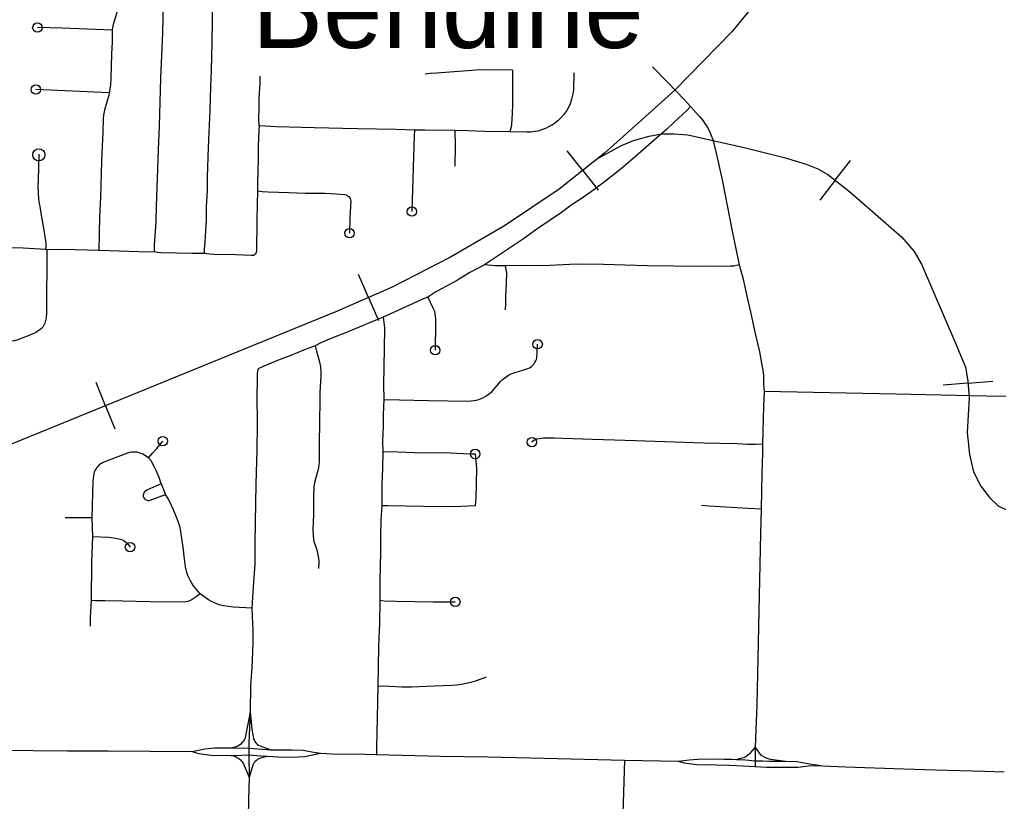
# Model space of a CAD drawing. Extents: x -19 to 366, y -4 to 359.
# Drawn here: x 151.552 to 152.533, y 187.361 to 188.145 of the extents above; entities that cross this region are included whole.
import ezdxf

# ---------------------------------------------------------------- set-up
doc = ezdxf.new("R2010")
doc.units = 0
for name, color, linetype in [('R_Striping', 7, 'Continuous'), ('R_Temp Easement', 7, 'Continuous'), ('R_Water Annot', 7, 'Continuous'), ('Sheet Fence', 7, 'Continuous')]:
    doc.layers.add(name, color=color, linetype=linetype)

msp = doc.modelspace()

# ---------------------------------------------------------------- linework, layer by layer
at = {"layer": 'R_Striping'}
for points in [[(151.69589, 188.16581), (151.69519, 188.14718), (151.69493, 188.13124), (151.69308, 188.08613), (151.69154, 188.03775), (151.69058, 188.01449), (151.69008, 187.99497), (151.68857, 187.95745), (151.68818, 187.94202), (151.68671, 187.91815), (151.68659, 187.91202)], [(151.65129, 188.15805), (151.65103, 188.15708), (151.64551, 188.13964), (151.64484, 188.13676), (151.64464, 188.13421)], [(151.74483, 188.16448), (151.74492, 188.14412), (151.74453, 188.12158), (151.74404, 188.10795), (151.74371, 188.09369), (151.74301, 188.07743), (151.74226, 188.05403), (151.74078, 188.0164), (151.73988, 187.98715), (151.73961, 187.97329), (151.73886, 187.95689), (151.7386, 187.94351), (151.7375, 187.92177), (151.73684, 187.91447), (151.73687, 187.91022)], [(151.64464, 188.13421), (151.59461, 188.13617), (151.56961, 188.13664)], [(151.64464, 188.13421), (151.64456, 188.1225), (151.64396, 188.11005), (151.6433, 188.0855), (151.64276, 188.07879), (151.64161, 188.0714)], [(152.22416, 188.05749), (152.21772, 188.06458), (152.20141, 188.08171), (152.18597, 188.09721)], [(151.79191, 188.03804), (151.79155, 188.04593), (151.79194, 188.05599), (151.79199, 188.06526), (151.79272, 188.08126), (151.79281, 188.08812)], [(152.04573, 188.0939), (152.01365, 188.09432), (151.96991, 188.09109), (151.96319, 188.09075), (151.95826, 188.09011)], [(152.04573, 188.0939), (152.04554, 188.06005), (152.04527, 188.05069), (152.04463, 188.03957), (152.04426, 188.03707), (152.04317, 188.03224)], [(152.10705, 188.09139), (152.10666, 188.07434), (152.10617, 188.0703), (152.10486, 188.06487), (152.10334, 188.06021), (152.10181, 188.05666), (152.10006, 188.05367), (152.09719, 188.04968), (152.09405, 188.04606), (152.09123, 188.04322), (152.08875, 188.04122), (152.08569, 188.03916), (152.08254, 188.0374), (152.07883, 188.03562), (152.07473, 188.03408), (152.07121, 188.033), (152.0682, 188.03242), (152.06402, 188.03197), (152.06014, 188.0318), (152.04317, 188.03224)], [(151.64161, 188.0714), (151.56817, 188.07455)], [(151.64161, 188.0714), (151.64117, 188.06864), (151.64067, 188.06654), (151.63694, 188.05398), (151.63589, 188.04873), (151.63545, 188.04519), (151.63533, 188.03255), (151.63391, 188.00272), (151.63287, 187.96666), (151.63182, 187.94714), (151.63127, 187.9133)], [(152.22416, 188.05749), (152.22035, 188.05353), (152.20728, 188.04158), (152.20023, 188.03488), (152.19281, 188.02862), (152.16896, 188.00735), (152.15482, 187.99547), (152.13755, 187.98159), (152.12727, 187.97418), (152.11442, 187.96519), (152.1056, 187.95923), (152.09463, 187.95134), (152.07096, 187.93517), (152.05578, 187.92415), (152.01773, 187.89908)], [(152.22416, 188.05749), (152.23337, 188.04733), (152.23568, 188.04444), (152.23855, 188.04041), (152.24091, 188.0366), (152.2433, 188.0321), (152.24487, 188.02857), (152.2463, 188.02449), (152.24978, 188.01076), (152.2557, 187.98409), (152.26576, 187.93258), (152.27295, 187.89888)], [(151.79191, 188.03804), (151.79139, 188.03376), (151.79079, 188.0174), (151.79073, 188.00454), (151.79022, 187.98101), (151.7903, 187.97285)], [(151.94753, 188.03388), (151.92895, 188.03454), (151.89037, 188.03508), (151.8752, 188.03564), (151.8617, 188.03582), (151.84702, 188.0363), (151.80932, 188.03708), (151.79191, 188.03804)], [(151.94753, 188.03388), (151.94717, 188.028), (151.94612, 187.99706), (151.94594, 187.98409), (151.94504, 187.96442), (151.94486, 187.95226)], [(151.98786, 188.03342), (151.95781, 188.03395), (151.94753, 188.03388)], [(151.98786, 188.03342), (151.98808, 188.01898), (151.98776, 187.99779)], [(152.04317, 188.03224), (152.0178, 188.03248), (152.00101, 188.03321), (151.98786, 188.03342)], [(151.5782, 187.91414), (151.5786, 187.91729), (151.5786, 187.92091), (151.57606, 187.9355), (151.57366, 187.94858), (151.57229, 187.95739), (151.57153, 187.96207), (151.57112, 187.96542), (151.57075, 187.97004), (151.57048, 187.97799), (151.57067, 187.98371), (151.57127, 188.00971)], [(151.7903, 187.97285), (151.7898, 187.9596), (151.78968, 187.9437), (151.78908, 187.91224), (151.78866, 187.91055), (151.78809, 187.90964)], [(151.88117, 187.9675), (151.87955, 187.96866), (151.87761, 187.96918), (151.86907, 187.96989), (151.85766, 187.97037), (151.83821, 187.97053), (151.82157, 187.97121), (151.80087, 187.97179), (151.79485, 187.97212), (151.7903, 187.97285)], [(151.88117, 187.9675), (151.88197, 187.96693), (151.88292, 187.96531), (151.88338, 187.96402), (151.88357, 187.96228), (151.88345, 187.95756), (151.88286, 187.94583), (151.88241, 187.93064)], [(151.5782, 187.91414), (151.55554, 187.91545), (151.53292, 187.91616), (151.51476, 187.91694), (151.49803, 187.91726), (151.48401, 187.91725)], [(151.57922, 187.91408), (151.57925, 187.90488), (151.57868, 187.86075), (151.57872, 187.85313), (151.57874, 187.85094), (151.57832, 187.8457), (151.57784, 187.84298), (151.57715, 187.84054), (151.5762, 187.83834), (151.57498, 187.83638), (151.57379, 187.83505), (151.57224, 187.83378), (151.56794, 187.83112), (151.56366, 187.82902), (151.55002, 187.82374), (151.54623, 187.82285), (151.54233, 187.82242), (151.53951, 187.82247), (151.53543, 187.82281)], [(151.57922, 187.91408), (151.5782, 187.91414)], [(151.63127, 187.9133), (151.59584, 187.91417), (151.57922, 187.91408)], [(151.68659, 187.91202), (151.68122, 187.91171), (151.64154, 187.91285), (151.63127, 187.9133)], [(151.73687, 187.91022), (151.7247, 187.91024), (151.69377, 187.91107), (151.68988, 187.91134), (151.68659, 187.91202)], [(151.78809, 187.90964), (151.78605, 187.90833), (151.78414, 187.90815), (151.76827, 187.90884), (151.74682, 187.90941), (151.74219, 187.90968), (151.73687, 187.91022)], [(152.01773, 187.89908), (152.00915, 187.89466), (152.00286, 187.8911), (151.99061, 187.88357), (151.98537, 187.88055), (151.96891, 187.87176), (151.96097, 187.86655)], [(152.03833, 187.89791), (152.02783, 187.89795), (152.01773, 187.89908)], [(152.27295, 187.89888), (152.26735, 187.89771), (152.26413, 187.89756), (152.25876, 187.89739), (152.24829, 187.89745), (152.23542, 187.8972), (152.20734, 187.89743), (152.18071, 187.89803), (152.13702, 187.89935), (152.11191, 187.89957), (152.10315, 187.8994), (152.07648, 187.89804), (152.05674, 187.8983), (152.03833, 187.89791)], [(152.03833, 187.89791), (152.03969, 187.89095), (152.03944, 187.88043), (152.03873, 187.86688), (152.03871, 187.86032), (152.03834, 187.85379)], [(152.27295, 187.89888), (152.27636, 187.88605), (152.28113, 187.86452), (152.28419, 187.85167), (152.28851, 187.8316), (152.29303, 187.81174), (152.2952, 187.80036)], [(151.96097, 187.86655), (151.95542, 187.86439), (151.95352, 187.86365), (151.91624, 187.84632)], [(151.96097, 187.86655), (151.9659, 187.85588), (151.96736, 187.85233), (151.96827, 187.8471), (151.96849, 187.84456), (151.96863, 187.83995), (151.96826, 187.81335)], [(151.91624, 187.84632), (151.9065, 187.84259), (151.87752, 187.83035), (151.86532, 187.82565), (151.85361, 187.82069), (151.84797, 187.81762)], [(151.91624, 187.84632), (151.91739, 187.83565), (151.91719, 187.81468), (151.91645, 187.77892), (151.91662, 187.76391)], [(151.84797, 187.81762), (151.83618, 187.8133), (151.82346, 187.80808), (151.81182, 187.8036), (151.79593, 187.7971), (151.79152, 187.79489)], [(151.84797, 187.81762), (151.84924, 187.81229), (151.85113, 187.80624), (151.8527, 187.80037), (151.85329, 187.79643), (151.85358, 187.79142), (151.85351, 187.78744), (151.8528, 187.77089), (151.85273, 187.75878), (151.85236, 187.74595), (151.85186, 187.71497), (151.8519, 187.70169), (151.85155, 187.69772), (151.85089, 187.6938), (151.85002, 187.69033), (151.84727, 187.68081), (151.84682, 187.67861), (151.84659, 187.67664), (151.84626, 187.66698), (151.84624, 187.64873), (151.84571, 187.63324), (151.84581, 187.6276), (151.84622, 187.62389), (151.84679, 187.62171), (151.84897, 187.61526), (151.84992, 187.61187), (151.85067, 187.60843), (151.8512, 187.60495), (151.85151, 187.60144), (151.85134, 187.59469)], [(151.91662, 187.76391), (151.93261, 187.76371), (151.96146, 187.76284), (152.00079, 187.76222), (152.00695, 187.76288), (152.0095, 187.76341), (152.01199, 187.76412), (152.01442, 187.76502), (152.01678, 187.7661), (152.01906, 187.76736), (152.0251, 187.77152), (152.03371, 187.78204), (152.03576, 187.78403), (152.03796, 187.78584), (152.0403, 187.78746), (152.04277, 187.78888), (152.04534, 187.79009), (152.04801, 187.79109), (152.05515, 187.79287), (152.06192, 187.7953), (152.06344, 187.79614), (152.06483, 187.79715), (152.06612, 187.79831), (152.06724, 187.79961), (152.06822, 187.80104), (152.06903, 187.80257), (152.06962, 187.80419), (152.07004, 187.80586), (152.07053, 187.81103), (152.07085, 187.81931)], [(151.79152, 187.79489), (151.79055, 187.79404), (151.78986, 187.7896), (151.78944, 187.76061), (151.78983, 187.74693), (151.78983, 187.74288), (151.78983, 187.73834), (151.78943, 187.71342), (151.78845, 187.67904), (151.78794, 187.64068), (151.78743, 187.6197), (151.78738, 187.59892), (151.78579, 187.57614), (151.78463, 187.55488)], [(152.2952, 187.80036), (152.29638, 187.79338), (152.29705, 187.78756), (152.2972, 187.7847), (152.29726, 187.77867), (152.2977, 187.77187)], [(151.91662, 187.76391), (151.91652, 187.75675), (151.91614, 187.74826), (151.91606, 187.7376), (151.91544, 187.72168), (151.91567, 187.71183)], [(152.2977, 187.77187), (152.29705, 187.7574), (152.29629, 187.71928)], [(152.67894, 187.76439), (152.57835, 187.76627), (152.52061, 187.76715), (152.42991, 187.76939), (152.2977, 187.77187)], [(152.12569, 187.72379), (152.09614, 187.72503), (152.08749, 187.72516), (152.07639, 187.72507), (152.07244, 187.72472), (152.06962, 187.72407), (152.06694, 187.72273), (152.06516, 187.72128)], [(151.68097, 187.70542), (151.68522, 187.71045), (151.68933, 187.71486), (151.69531, 187.72226)], [(152.29629, 187.71928), (152.28917, 187.71902), (152.28121, 187.71898), (152.27038, 187.71943), (152.23727, 187.72034), (152.16897, 187.72252), (152.14775, 187.72337), (152.12569, 187.72379)], [(152.29629, 187.71928), (152.29618, 187.71036), (152.29546, 187.68999), (152.2948, 187.65416)], [(151.68097, 187.70542), (151.67519, 187.70916), (151.67342, 187.70998), (151.67157, 187.7106), (151.66967, 187.71103), (151.66772, 187.71125), (151.66578, 187.71127), (151.66384, 187.71109), (151.66191, 187.7107), (151.66006, 187.71011), (151.63638, 187.70115), (151.63472, 187.70041), (151.63316, 187.6995), (151.6317, 187.69842), (151.63039, 187.69718), (151.6292, 187.69581), (151.62818, 187.69432), (151.62732, 187.69272), (151.62664, 187.69104), (151.62617, 187.6893), (151.62587, 187.68751), (151.62533, 187.68252), (151.62421, 187.6455)], [(151.69377, 187.67941), (151.69154, 187.68591), (151.68874, 187.6927), (151.68676, 187.69696), (151.68359, 187.70236), (151.68097, 187.70542)], [(151.91567, 187.71183), (151.91532, 187.69489), (151.91462, 187.67875), (151.91485, 187.6574)], [(152.00338, 187.7096), (152.00827, 187.70937), (152.00951, 187.69487), (152.00926, 187.67922), (152.00882, 187.66554), (152.00838, 187.65732), (151.98768, 187.65646), (151.95653, 187.65667), (151.938, 187.65717), (151.92115, 187.65746), (151.91485, 187.6574)], [(151.91567, 187.71183), (151.93064, 187.7116), (151.94733, 187.71095), (151.98311, 187.71055), (152.00338, 187.7096)], [(151.69377, 187.67941), (151.67989, 187.67335), (151.67745, 187.67183), (151.67673, 187.67108), (151.67622, 187.67022), (151.67587, 187.66926), (151.67571, 187.66826), (151.67574, 187.66725), (151.67598, 187.66626), (151.67641, 187.66534), (151.677, 187.66452), (151.67776, 187.66383), (151.67862, 187.66331), (151.67958, 187.66297), (151.68061, 187.66282), (151.6816, 187.66287), (151.68259, 187.66312), (151.69807, 187.66887)], [(151.69377, 187.67941), (151.69807, 187.66887)], [(151.73271, 187.56914), (151.72607, 187.57732), (151.72444, 187.57977), (151.72294, 187.58233), (151.72163, 187.58498), (151.72048, 187.58771), (151.71952, 187.59051), (151.71873, 187.59337), (151.71814, 187.59627), (151.71664, 187.60687), (151.71605, 187.61329), (151.71329, 187.63172), (151.71226, 187.63693), (151.70981, 187.64448), (151.70618, 187.65328), (151.70098, 187.66423), (151.69807, 187.66887)], [(151.91485, 187.6574), (151.91371, 187.64326), (151.91334, 187.62648), (151.91353, 187.61443), (151.91307, 187.59411), (151.91285, 187.58409), (151.91282, 187.56276)], [(152.2948, 187.65416), (152.28171, 187.65483), (152.25955, 187.65622), (152.24228, 187.65699), (152.23516, 187.65765)], [(151.62421, 187.6455), (151.5975, 187.64551)], [(151.62421, 187.6455), (151.6247, 187.62682)], [(152.2948, 187.65416), (152.29413, 187.62987), (152.29041, 187.45785), (152.28867, 187.41549)], [(151.6247, 187.62682), (151.62381, 187.60107), (151.62342, 187.56255)], [(151.6247, 187.62682), (151.64137, 187.62612), (151.64837, 187.62495), (151.65381, 187.62359), (151.6557, 187.62291), (151.6578, 187.62149), (151.65972, 187.61993), (151.66249, 187.6161)], [(151.73271, 187.56914), (151.72873, 187.56617), (151.72373, 187.56295), (151.72205, 187.56217), (151.72029, 187.56159), (151.71848, 187.5612), (151.71664, 187.56102), (151.68217, 187.56124), (151.65517, 187.56201), (151.63715, 187.56221), (151.62744, 187.56216), (151.62342, 187.56255)], [(151.78463, 187.55488), (151.76603, 187.55592), (151.75623, 187.55718), (151.75308, 187.55791), (151.74998, 187.55887), (151.74696, 187.56007), (151.74405, 187.56149), (151.74125, 187.56313), (151.73271, 187.56914)], [(151.62342, 187.56255), (151.62265, 187.54546), (151.6226, 187.53695)], [(151.91282, 187.56276), (151.91226, 187.53896), (151.91163, 187.52597), (151.91147, 187.51621), (151.91087, 187.47685)], [(151.91282, 187.56276), (151.91715, 187.56237), (151.92902, 187.56204), (151.96637, 187.56131), (151.98835, 187.56117)], [(151.78463, 187.55488), (151.78552, 187.5321), (151.78548, 187.52145), (151.78527, 187.51106), (151.78459, 187.49507), (151.78374, 187.48631), (151.78319, 187.47753), (151.78275, 187.45113)], [(151.91087, 187.47685), (151.91638, 187.47691), (151.93475, 187.47588), (151.94521, 187.47597), (151.95913, 187.47688), (151.96714, 187.4769), (151.985, 187.47764), (151.98984, 187.47805), (151.99465, 187.47869), (151.99941, 187.47956), (152.00799, 187.48183), (152.01946, 187.48623)], [(151.91087, 187.47685), (151.90972, 187.42962), (151.90925, 187.4153), (151.90949, 187.40788)], [(151.78275, 187.45113), (151.77802, 187.42655), (151.77733, 187.42402), (151.77657, 187.4225), (151.77567, 187.42108), (151.7746, 187.41977), (151.77338, 187.41859), (151.77203, 187.41755), (151.77059, 187.41668), (151.76785, 187.41566), (151.7636, 187.41454)], [(151.78275, 187.45113), (151.78157, 187.41947), (151.7816, 187.41428)], [(151.78275, 187.45113), (151.78456, 187.43351), (151.78616, 187.42436), (151.78677, 187.42276), (151.78762, 187.42126), (151.78866, 187.4199), (151.78988, 187.4187), (151.79126, 187.41768), (151.79278, 187.41687), (151.80468, 187.41247)], [(151.72461, 187.41088), (151.64068, 187.41151), (151.59994, 187.41155), (151.53041, 187.41221)], [(151.7636, 187.41454), (151.74723, 187.41454), (151.73746, 187.41356), (151.72461, 187.41088)], [(151.76714, 187.40695), (151.76459, 187.40682), (151.76363, 187.40701), (151.74342, 187.40738), (151.73163, 187.40885), (151.72461, 187.41088)], [(151.7816, 187.41428), (151.7636, 187.41454)], [(151.7816, 187.41428), (151.78149, 187.40765)], [(151.80468, 187.41247), (151.7816, 187.41428)], [(151.85344, 187.4092), (151.84466, 187.41066), (151.83592, 187.4123), (151.8249, 187.41259), (151.81507, 187.41265), (151.80468, 187.41247)], [(152.28867, 187.41549), (152.28426, 187.41013), (152.283, 187.40881), (152.27946, 187.40589), (152.27736, 187.40496), (152.27286, 187.40395), (152.27, 187.40306)], [(152.28867, 187.41549), (152.28873, 187.40154)], [(152.31943, 187.40134), (152.3042, 187.40308), (152.30099, 187.40422), (152.29748, 187.4059), (152.29531, 187.40739), (152.29323, 187.40974), (152.29137, 187.41241), (152.28867, 187.41549)], [(151.78149, 187.40765), (151.76714, 187.40695)], [(151.76714, 187.40695), (151.76934, 187.40533), (151.77137, 187.40415), (151.77326, 187.40276), (151.77574, 187.3997), (151.77797, 187.39491), (151.78001, 187.38917), (151.78183, 187.38526)], [(151.78149, 187.40765), (151.78183, 187.38526)], [(151.79996, 187.40615), (151.79349, 187.40658), (151.78149, 187.40765)], [(151.79996, 187.40615), (151.79456, 187.40475), (151.79308, 187.4044), (151.79165, 187.40387), (151.79032, 187.40316), (151.78907, 187.40228), (151.78796, 187.40125), (151.78698, 187.40008), (151.78619, 187.39879), (151.78554, 187.39741), (151.78183, 187.38526)], [(151.85344, 187.4092), (151.83716, 187.40588), (151.83089, 187.4055), (151.81626, 187.40539), (151.80547, 187.40578), (151.79996, 187.40615)], [(151.90949, 187.40788), (151.89788, 187.4081), (151.86525, 187.40871), (151.85344, 187.4092)], [(152.15779, 187.40234), (152.06389, 187.40442), (152.02106, 187.40554), (151.97353, 187.4064), (151.90949, 187.40788)], [(152.15779, 187.40234), (152.15529, 187.31729)], [(152.21194, 187.4013), (152.15779, 187.40234)], [(152.27, 187.40306), (152.26554, 187.40327), (152.25806, 187.40325), (152.24834, 187.40355), (152.23126, 187.4031), (152.22279, 187.40266), (152.21194, 187.4013)], [(152.28883, 187.39592), (152.27663, 187.3967), (152.26319, 187.3973), (152.24999, 187.39766), (152.23011, 187.39789), (152.21808, 187.39946), (152.21194, 187.4013)], [(152.28873, 187.40154), (152.27906, 187.40265), (152.27, 187.40306)], [(152.31943, 187.40134), (152.30328, 187.40128), (152.29624, 187.40166), (152.28873, 187.40154)], [(152.28873, 187.40154), (152.28883, 187.39592)], [(152.35645, 187.39668), (152.3436, 187.39849), (152.33053, 187.40075), (152.31943, 187.40134)], [(152.35645, 187.39668), (152.34887, 187.39673), (152.34212, 187.39654), (152.33143, 187.39534), (152.32793, 187.39514), (152.30007, 187.3953), (152.28883, 187.39592)], [(152.53821, 187.39057), (152.51905, 187.39118), (152.46957, 187.39243), (152.43787, 187.39344), (152.37938, 187.39549), (152.35645, 187.39668)], [(151.78183, 187.38526), (151.78108, 187.36291), (151.78098, 187.34622), (151.78125, 187.32455), (151.78115, 187.31622), (151.78093, 187.29724)]]:
    msp.add_lwpolyline(points, dxfattribs=at)
for centre, radius in [((151.56961, 188.13664), 0.00473), ((151.56817, 188.07455), 0.00473), ((151.57117, 188.00917), 0.00608), ((151.94486, 187.95226), 0.00473), ((151.88241, 187.93064), 0.00473), ((152.07085, 187.81931), 0.00473), ((151.96826, 187.81335), 0.00473), ((151.69531, 187.72226), 0.00473), ((152.06516, 187.72128), 0.00473), ((152.00827, 187.70937), 0.00473), ((151.66249, 187.6161), 0.00473), ((151.98835, 187.56117), 0.00473)]:
    msp.add_circle(centre, radius, dxfattribs=at)
at = {"layer": 'R_Water Annot'}
for p, q in [((152.116, 187.99334), (152.10054, 188.01299)), ((152.36895, 187.98363), (152.38422, 188.00343)), ((152.116, 187.99334), (152.13146, 187.97369)), ((152.36895, 187.98363), (152.35369, 187.96384)), ((151.90153, 187.86618), (151.89152, 187.88909)), ((151.90153, 187.86618), (151.91154, 187.84327)), ((151.63793, 187.75771), (151.62848, 187.78086)), ((152.50195, 187.78026), (152.47703, 187.77829)), ((152.50195, 187.78026), (152.52688, 187.78222)), ((151.63793, 187.75771), (151.64737, 187.73456))]:
    msp.add_line(p, q, dxfattribs=at)
for points in [[(152.46015, 188.36973), (152.26545, 188.13241), (152.20836, 188.07397), (152.17517, 188.04431), (152.138, 188.01066), (152.09243, 187.97479), (152.03755, 187.93805), (151.98357, 187.90661), (151.92516, 187.8765), (151.8694, 187.85215)], [(152.46015, 188.36973), (152.26545, 188.13241), (152.20836, 188.07397), (152.17517, 188.04431), (152.138, 188.01066), (152.09243, 187.97479), (152.03755, 187.93805), (151.98357, 187.90661), (151.92516, 187.8765), (151.8694, 187.85215)], [(152.13207, 188.00599), (152.15481, 188.01838), (152.16706, 188.0236), (152.18271, 188.02791), (152.19507, 188.03018), (152.20732, 188.03018), (152.22138, 188.02927), (152.279, 188.01611), (152.31802, 188.00658), (152.33979, 187.99977), (152.35159, 187.99523), (152.36157, 187.98933), (152.38334, 187.97253), (152.43552, 187.92714), (152.44822, 187.91216), (152.45548, 187.89945), (152.4895, 187.82047), (152.49948, 187.79641), (152.50175, 187.78279), (152.50311, 187.76554), (152.5013, 187.73104), (152.50357, 187.7088), (152.50765, 187.69155), (152.51491, 187.67703), (152.52353, 187.66568), (152.53215, 187.65751), (152.54258, 187.65252)], [(152.13207, 188.00599), (152.15481, 188.01838), (152.16706, 188.0236), (152.18271, 188.02791), (152.19507, 188.03018), (152.20732, 188.03018), (152.22138, 188.02927), (152.279, 188.01611), (152.31802, 188.00658), (152.33979, 187.99977), (152.35159, 187.99523), (152.36157, 187.98933), (152.38334, 187.97253), (152.43552, 187.92714), (152.44822, 187.91216), (152.45548, 187.89945), (152.4895, 187.82047), (152.49948, 187.79641), (152.50175, 187.78279), (152.50311, 187.76554), (152.5013, 187.73104), (152.50357, 187.7088), (152.50765, 187.69155), (152.51491, 187.67703), (152.52353, 187.66568), (152.53215, 187.65751), (152.54258, 187.65252)], [(151.8694, 187.85215), (151.52781, 187.71278), (151.41534, 187.66757), (151.36027, 187.64282), (151.3385, 187.63127), (151.31244, 187.61576), (151.29002, 187.6019), (151.27023, 187.58771), (151.25011, 187.57154), (151.23032, 187.55372), (151.21119, 187.5359), (151.19503, 187.51776), (151.1759, 187.49598), (151.15974, 187.47486), (151.14358, 187.45143), (151.12643, 187.42371), (151.04002, 187.26432), (150.94141, 187.08249), (150.83851, 186.89209), (150.74814, 186.72577), (150.68718, 186.61172)], [(151.8694, 187.85215), (151.52781, 187.71278), (151.41534, 187.66757), (151.36027, 187.64282), (151.3385, 187.63127), (151.31244, 187.61576), (151.29002, 187.6019), (151.27023, 187.58771), (151.25011, 187.57154), (151.23032, 187.55372), (151.21119, 187.5359), (151.19503, 187.51776), (151.1759, 187.49598), (151.15974, 187.47486), (151.14358, 187.45143), (151.12643, 187.42371), (151.04002, 187.26432)]]:
    msp.add_lwpolyline(points, dxfattribs=at)
at = {"layer": 'Sheet Fence'}
for points in [[(154.11585, 1.87092), (153.9063, 10.48743), (153.69602, 19.10409), (153.48501, 27.72087), (153.27327, 36.3378), (153.0608, 44.95486), (152.84759, 53.57206), (152.63366, 62.1894), (152.419, 70.80688), (152.20362, 79.42449), (151.98751, 88.04225), (151.77068, 96.66014), (151.55312, 105.27817), (151.33484, 113.89634), (151.11584, 122.51465), (150.89612, 131.13311), (150.67568, 139.7517), (150.45452, 148.37043), (150.23264, 156.98931), (150.01005, 165.60832), (149.78674, 174.22748), (149.56272, 182.84677), (149.33799, 191.46621), (149.11254, 200.0858), (148.88638, 208.70552), (148.65952, 217.32539), (148.43194, 225.9454), (148.20366, 234.56555), (147.97466, 243.18584), (147.74497, 251.80628), (147.51457, 260.42687), (147.28346, 269.04759), (147.05165, 277.66846), (146.81914, 286.28948), (146.58593, 294.91064), (146.35202, 303.53194), (146.11742, 312.15339), (145.88211, 320.77499), (145.64611, 329.39673), (145.40941, 338.01861), (145.17202, 346.64065)], [(0, 180.89994), (7.12284, 180.90436), (14.24566, 180.9176), (21.36847, 180.93968), (28.49124, 180.97058), (35.61397, 181.01031), (42.73664, 181.05888), (49.85925, 181.11627), (56.98178, 181.18249), (64.10422, 181.25754), (71.22656, 181.34142), (78.3488, 181.43413), (85.47091, 181.53567), (92.5929, 181.64603), (99.71474, 181.76523), (106.83643, 181.89325), (113.95795, 182.0301), (121.0793, 182.17578), (128.20046, 182.33029), (135.32143, 182.49362), (142.44218, 182.66579), (149.56272, 182.84677), (156.68303, 183.03659), (163.8031, 183.23523), (170.92291, 183.4427), (178.04247, 183.65899), (185.16175, 183.88411), (192.28074, 184.11805), (199.39944, 184.36082), (206.51784, 184.61242), (213.63591, 184.87283), (220.75366, 185.14207), (227.87107, 185.42014), (234.98813, 185.70702), (242.10483, 186.00273), (249.22115, 186.30726), (256.33709, 186.62061), (263.45264, 186.94279), (270.56779, 187.27378), (277.68251, 187.61359), (284.79682, 187.96222), (291.91068, 188.31967), (299.02409, 188.68594), (306.13705, 189.06103), (313.24954, 189.44494), (320.36154, 189.83766), (327.47305, 190.23919), (334.58406, 190.64954), (341.69455, 191.06871)]]:
    msp.add_spline(points, degree=3, dxfattribs=at)

# ---------------------------------------------------------------- texts
at = {"layer": 'R_Temp Easement'}
msp.add_text('Bendine', height=0.08, dxfattribs=at).set_placement((151.78454, 188.11624))

doc.saveas('drawing.dxf')
